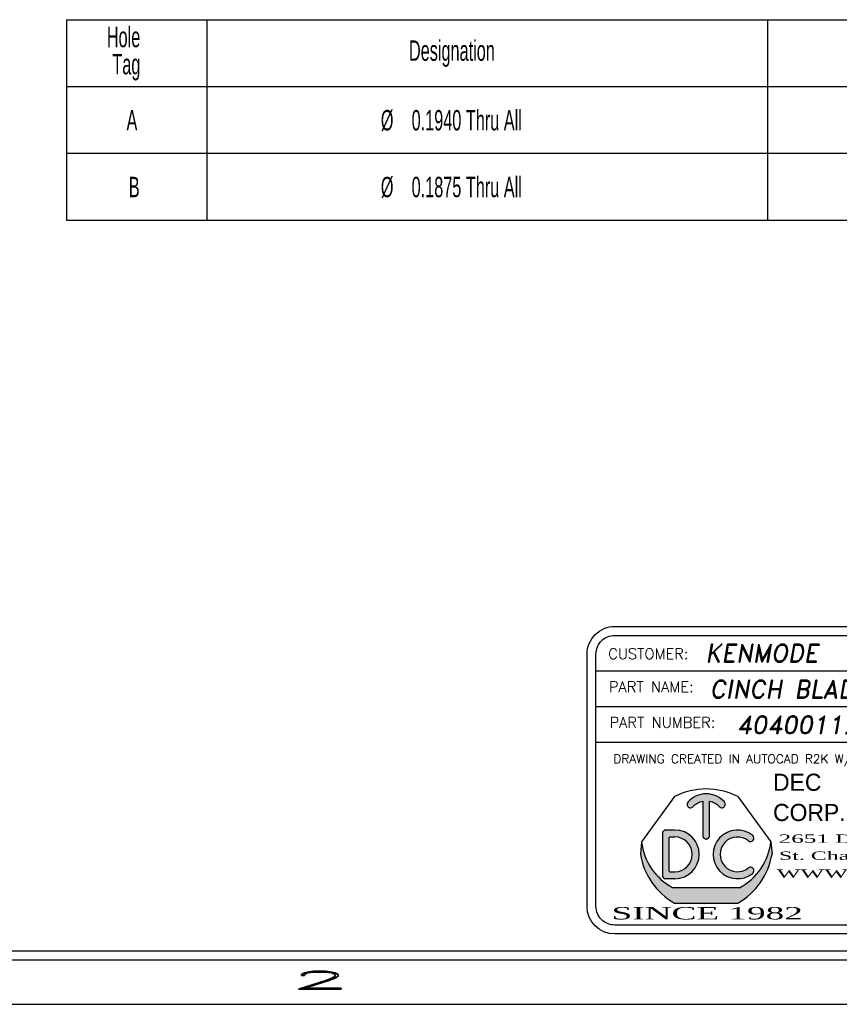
# Model space of a CAD drawing. Header units: inches. Extents: x 1880 to 2363, y -453 to -54.
# Tile 784 of 1056: x 2044.11 to 2048.71, y -156 to -150.47. Entities that reach past the tile are written whole.
import ezdxf
from ezdxf.enums import TextEntityAlignment as Align

# ---------------------------------------------------------------- set-up
doc = ezdxf.new("R2010")
doc.units = ezdxf.units.IN
doc.header["$LTSCALE"] = 0.5
doc.header["$MEASUREMENT"] = 0
doc.layers.add('SID-M-D', color=42, linetype='Continuous')
doc.layers.add('SID-M-S', color=105, linetype='Continuous')
doc.styles.add('DARREN', font='dutchi.ttf')
doc.styles.add('PTI', font='romand.shx', dxfattribs={"oblique": 10})
doc.styles.add('R', font='ROMAND.SHX')
doc.styles.add('ROMANS', font='ROMANS.shx', dxfattribs={"height": 0.125})
doc.styles.add('SLDTEXTSTYLE0', font='TXT', dxfattribs={"width": 0.5957446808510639})
doc.styles.add('TITTLE', font='vinet.ttf')

# ---------------------------------------------------------------- blocks, each defined once
blk = doc.blocks.new('*U9')
at = {"layer": 'SID-M-S'}
for p, q in [((-34.00000000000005, -0.2500000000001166), (-1.13242748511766e-14, -0.2499999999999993)), ((-34.00000000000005, -0.3000000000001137), (-1.13242748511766e-14, -0.3)), ((-34.00000000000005, -0.550000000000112), (2.886579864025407e-15, -0.55))]:
    blk.add_line(p, q, dxfattribs=at)
at = {"layer": 'SID-M-D', "style": 'R', "width": 4}
blk.add_text('2', height=0.09999999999, dxfattribs=at).set_placement((-8.327455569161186, -0.4642842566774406))
blk = doc.blocks.new('JM_TITTLE_BOX_SID')
at = {"layer": 'SID-M-S'}
h = blk.add_hatch(color=5, dxfattribs=at)
edge = h.paths.add_edge_path()
edge.add_arc((-5.986244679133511, 0.4950859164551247), 0.09767006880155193, 101.536958, 138.1897)
edge.add_arc((-6.073603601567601, 0.5732219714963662), 0.01953401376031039, 138.1897, 318.1897, ccw=False)
edge.add_arc((-5.986244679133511, 0.4950859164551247), 0.1367380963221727, 41.810299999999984, 138.1897, ccw=False)
edge.add_arc((-5.898875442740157, 0.5732104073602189), 0.01953401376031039, -138.1439400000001, 41.85608500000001, ccw=False)
edge.add_arc((-5.986244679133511, 0.4950859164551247), 0.09767006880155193, 41.791991, 78.46304)
edge.add_line((-5.966710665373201, 0.5907825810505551), (-5.966710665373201, 0.3974164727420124))
edge.add_arc((-5.986244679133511, 0.3974139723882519), 0.01953401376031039, -180.0073369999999, 0.0073369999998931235, ccw=False)
edge.add_line((-6.005778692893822, 0.3974164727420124), (-6.005778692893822, 0.5907825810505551))
h = blk.add_hatch(color=5, dxfattribs=at)
h.paths.add_polyline_path([(-6.162050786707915, 0.4286702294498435), (-6.212839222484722, 0.4286702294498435, 0.4142135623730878), (-6.232373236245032, 0.4091362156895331), (-6.232373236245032, 0.1747280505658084, 0.4142135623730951), (-6.212839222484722, 0.155194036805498), (-6.162050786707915, 0.155194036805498, 1)])
h.paths.add_polyline_path([(-6.162050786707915, 0.1942620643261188), (-6.190179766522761, 0.1942620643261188, -0.4142135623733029), (-6.193305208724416, 0.1973875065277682), (-6.193305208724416, 0.3864767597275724, -0.4142135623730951), (-6.190179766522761, 0.3896022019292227), (-6.162050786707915, 0.3896022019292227, -1)], flags=16)
for color, points in [(5, [(-5.725074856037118, 0.3987513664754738, 2.079481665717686), (-5.725054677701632, 0.1851290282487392, 0.9974867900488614), (-5.749474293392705, 0.2156248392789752, -2.078486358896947), (-5.749497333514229, 0.3682578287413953, 0.9974776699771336)]), (44, [(-5.616542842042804, 0.293125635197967), (-5.622835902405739, 0.3623491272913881), (-5.622835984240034, 0.3623492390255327, -0.2467035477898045), (-5.799307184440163, 0.1044056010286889), (-6.173182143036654, 0.1044056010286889, -0.2467035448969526), (-6.349653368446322, 0.3623492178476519), (-6.349653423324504, 0.3623491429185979), (-6.355946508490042, 0.2931255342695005, 0.2250527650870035), (-6.164615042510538, 0.01845576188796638), (-5.807874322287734, 0.01845577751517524, 0.2250528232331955)])]:
    blk.add_hatch(color=color, dxfattribs=at).paths.add_polyline_path(points)
for p, q in [((-3.421997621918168, 1.32165344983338), (-3.421997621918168, 1.52165144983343)), ((-6.604933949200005, 1.32165344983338), (0.1049989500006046, 1.32165344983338)), ((-1.409017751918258, 0.9216574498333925), (-1.409017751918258, 1.32165344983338)), ((-6.604933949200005, 1.121655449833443), (0.1049989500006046, 1.121655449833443)), ((-3.766880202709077, 0.9216574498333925), (-3.766880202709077, 1.121655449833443)), ((-2.922002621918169, 0.6716599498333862), (-2.922002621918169, 1.121655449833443)), ((-6.604933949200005, 0.9216574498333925), (0.1049989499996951, 0.9216574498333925)), ((-4.43498749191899, -0.1049989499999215), (-4.43498749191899, 0.9216574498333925)), ((-2.922002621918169, 0.6716599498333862), (-2.922002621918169, 0.9216574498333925)), ((-1.409017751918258, 0.6716599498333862), (-1.409017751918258, 0.9216574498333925)), ((-4.43498749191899, 0.6716599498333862), (0.1049989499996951, 0.6716599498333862)), ((-6.232373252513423, 0.4091362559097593), (-6.232373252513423, 0.1747280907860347)), ((-6.162050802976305, 0.4286702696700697), (-6.212839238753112, 0.4286702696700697)), ((-6.190179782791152, 0.3896022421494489), (-6.162050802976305, 0.3896022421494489)), ((-6.349653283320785, 0.3623490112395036), (-6.355946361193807, 0.2931254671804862)), ((-6.193305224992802, 0.1973875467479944), (-6.193305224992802, 0.3864767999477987)), ((-5.622835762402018, 0.3623490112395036), (-5.616542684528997, 0.2931254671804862)), ((-6.190179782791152, 0.1942621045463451), (-6.162050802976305, 0.1942621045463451)), ((-6.162050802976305, 0.1551940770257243), (-6.212839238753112, 0.1551940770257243)), ((-5.799306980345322, 0.1044056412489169), (-6.17318206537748, 0.1044056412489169))]:
    blk.add_line(p, q, dxfattribs=at)
at = {"layer": 'SID-M-S', "color": 44}
for p, q in [((-6.163350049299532, 0.6167221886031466), (-6.349653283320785, 0.3623490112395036)), ((-5.809139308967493, 0.6167221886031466), (-5.622835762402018, 0.3623490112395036))]:
    blk.add_line(p, q, dxfattribs=at)
at = {"layer": 'SID-M-S', "linetype": 'Continuous'}
blk.add_line((-6.164614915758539, 0.01845566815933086), (-5.807874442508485, 0.01845566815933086), dxfattribs=at)
at = {"layer": 'SID-M-S'}
for points in [[(1.261213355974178e-13, -0.1549984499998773), (-6.499934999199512, -0.1549984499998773, -0.414213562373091), (-6.654933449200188, 1.163513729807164e-13), (-6.654933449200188, 1.416652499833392, -0.4142135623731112), (-6.499934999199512, 1.571650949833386), (1.261213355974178e-13, 1.571650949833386, -0.4142135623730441), (0.1549984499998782, 1.416652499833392), (0.1549984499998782, 1.163513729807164e-13, -0.4142135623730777)], [(1.261213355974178e-13, -0.1049989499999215), (-6.499934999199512, -0.1049989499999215, -0.4142135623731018), (-6.604933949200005, 1.163513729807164e-13), (-6.604933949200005, 1.416652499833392, -0.4142135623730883), (-6.499934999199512, 1.52165144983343), (1.261213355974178e-13, 1.52165144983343, -0.414213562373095), (0.1049989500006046, 1.416652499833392), (0.1049989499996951, 1.163513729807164e-13, -0.414213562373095)]]:
    blk.add_lwpolyline(points, format="xyb", close=True, dxfattribs=at)
for points in [[(-5.913425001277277, 0.5601760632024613, 1), (-5.884326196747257, 0.5862444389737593, 0.4472140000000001), (-6.088163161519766, 0.5862444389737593)], [(-6.059043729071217, 0.5601991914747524, -0.161305), (-6.005778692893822, 0.5907825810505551), (-6.005778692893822, 0.3974164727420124, 1.000128), (-5.966710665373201, 0.3974164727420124), (-5.966710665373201, 0.5907825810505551, -0.161387), (-5.913425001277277, 0.5601760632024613)]]:
    blk.add_lwpolyline(points, format="xyb", dxfattribs=at)
at = {"layer": 'SID-M-S', "color": 44}
blk.add_arc((-5.986244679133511, 0.2684913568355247), 0.3906802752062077, 63.04274999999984, 116.9573, dxfattribs=at)
at = {"layer": 'SID-M-S'}
for centre, radius, start, end in [((-6.073603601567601, 0.5732219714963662), 0.01953401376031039, 138.1896999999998, 318.1897), ((-6.212839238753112, 0.4091362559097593), 0.01953401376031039, 90.00001999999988, 180), ((-6.190179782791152, 0.3864767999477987), 0.003125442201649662, 90, 180), ((-6.162050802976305, 0.291932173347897), 0.1367380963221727, 270, 90), ((-6.162050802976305, 0.291932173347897), 0.09767006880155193, 270, 90), ((-5.810438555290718, 0.291932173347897), 0.1367380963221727, 51.37019699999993, 308.6138100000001), ((-5.810438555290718, 0.291932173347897), 0.09767006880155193, 51.39486399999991, 308.5955999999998), ((-5.737324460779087, 0.3835354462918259), 0.01953401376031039, 231.3559519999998, 51.16382900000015), ((-6.015936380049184, 0.4013226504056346), 0.3359850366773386, 186.6612, 242.0944999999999), ((-5.95655297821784, 0.4013226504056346), 0.3359850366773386, 297.9055, 353.3388), ((-5.970617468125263, 0.3575664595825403), 0.3906802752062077, 189.494, 240.2271), ((-6.00187189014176, 0.3575664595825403), 0.3906802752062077, 299.7728999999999, 350.506), ((-6.212839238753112, 0.1747280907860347), 0.01953401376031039, 180, 270), ((-6.190179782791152, 0.1973875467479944), 0.003125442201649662, 180, 270), ((-5.737302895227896, 0.2003460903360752), 0.01953401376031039, 308.387747, 128.676102)]:
    blk.add_arc(centre, radius, start, end, dxfattribs=at)
blk.add_point((-5.986244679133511, 0.3778818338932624), dxfattribs=at)
at = {"layer": 'SID-M-D'}
for s, height, style, p in [('CUSTOMER:', 0.0599994, 'ROMANS', (-6.536056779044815, 1.387915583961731)), ('THIS SHEET CONTAINS:', 0.0599994, 'ROMANS', (-3.346844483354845, 1.398983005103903)), ('PART NAME:', 0.0599994, 'ROMANS', (-6.532393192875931, 1.203028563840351)), ('DATE:', 0.0599994, 'ROMANS', (-1.336888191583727, 1.184117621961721)), ('PART NUMBER:', 0.0599994, 'ROMANS', (-6.528821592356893, 1.003030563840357)), ('REV:', 0.0599994, 'ROMANS', (-3.690767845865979, 1.003030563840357)), ('SCALE:', 0.0599994, 'ROMANS', (-2.862737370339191, 0.9841196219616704)), ('DWG NO', 0.0599994, 'ROMANS', (-1.336888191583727, 0.9841196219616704)), ('OF', 0.0599994, 'ROMANS', (-0.6304765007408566, 0.9841196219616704)), ('DRAWING CREATED IN AUTOCAD R2K W/DIEMAKER', 0.04999949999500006, 'R', (-6.508079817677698, 0.8033374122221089)), ('WTD JOB #', 0.0599994, 'ROMANS', (-4.381535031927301, 0.7766631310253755)), ('TOOL #', 0.0599994, 'ROMANS', (-2.868550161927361, 0.7766631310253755)), ('JOB #', 0.0599994, 'ROMANS', (-1.35556529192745, 0.7766631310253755)), ('BUILT BY:', 0.0599994, 'ROMANS', (-4.363988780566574, 0.5573605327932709))]:
    blk.add_text(s, height=height, dxfattribs=dict(at, style=style)).set_placement(p)
at = {"layer": 'SID-M-D', "style": 'PTI', "oblique": 10}
for tag, p in [('CUSTOMER', (-5.990553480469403, 1.371591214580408)), ('DIEDATAINFO', (-2.18746001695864, 1.371591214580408)), ('PARTDESCRIPTION', (-5.966376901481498, 1.169693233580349)), ('00-00-00', (-1.009105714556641, 1.167793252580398)), ('PARTNUMBER', (-5.81595049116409, 0.9696952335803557)), ('REV', (-3.360356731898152, 0.9696952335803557)), ('SCALE', (-2.520436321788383, 0.9677952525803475)), ('SH', (-0.8571950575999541, 0.9677952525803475)), ('SHX', (-0.4057438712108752, 0.9677952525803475)), ('WTD', (-3.839149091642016, 0.7480887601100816)), ('TOOL', (-2.472915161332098, 0.7480887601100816)), ('JOB', (-0.9225366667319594, 0.7480887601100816))]:
    blk.add_attdef(tag, p, '', height=0.09999900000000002, dxfattribs=at)
blk.add_attdef('BUILT', text='', height=0.2499630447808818, dxfattribs=at).set_placement((-2.336101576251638, 0.2076912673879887), align=Align.CENTER)
at = {"layer": 'SID-M-S', "color": 44, "style": 'TITTLE'}
for s, p in [('DEC', (-5.610695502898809, 0.6488078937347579)), ('TOOL', (-5.116590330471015, 0.6488078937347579)), ('CORP.', (-5.610695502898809, 0.4791041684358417))]:
    blk.add_text(s, height=0.09613037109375, dxfattribs=at).set_placement(p)
at = {"layer": 'SID-M-S', "color": 44, "style": 'DARREN'}
for s, height, width, p in [('2651 Dukane Drive', 0.04671936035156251, 2, (-5.579307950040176, 0.356817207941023)), ('St. Charles, IL. 60174', 0.04671936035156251, 1.9, (-5.577648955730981, 0.2612505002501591)), ('WWW.DecTool.Com', 0.04671936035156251, 2, (-5.590066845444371, 0.1603595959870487)), ('SINCE 1982', 0.06921386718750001, 2, (-6.517871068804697, -0.07335393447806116))]:
    blk.add_text(s, height=height, dxfattribs=dict(at, width=width)).set_placement(p)

msp = doc.modelspace()

# ---------------------------------------------------------------- linework, layer by layer
at = {"layer": 'SID-M-D', "color": 0}
for p, q in [((2044.369681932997, -150.4734264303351), (2051.849996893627, -150.4734264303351)), ((2044.369681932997, -150.4734264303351), (2044.369681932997, -151.5984264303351)), ((2045.1570835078, -150.4734264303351), (2045.1570835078, -151.5984264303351)), ((2048.306689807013, -150.4734264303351), (2048.306689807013, -151.5984264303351)), ((2044.369681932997, -150.8484264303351), (2051.849996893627, -150.8484264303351)), ((2044.369681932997, -151.2234264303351), (2051.849996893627, -151.2234264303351)), ((2044.369681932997, -151.5984264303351), (2051.849996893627, -151.5984264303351))]:
    msp.add_line(p, q, dxfattribs=at)

# ---------------------------------------------------------------- block references
at = {"layer": 'SID-M-D'}
msp.add_blockref('*U9', (2053.947833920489, -155.452003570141), dxfattribs=at)
at = {"layer": 'SID-M-S'}
msp.add_blockref('JM_TITTLE_BOX_SID', (2053.947833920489, -155.4520035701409), dxfattribs=at).add_auto_attribs({'CUSTOMER': 'KENMODE', 'PARTDESCRIPTION': 'CINCH BLADE', '00-00-00': '7-17-25', 'PARTNUMBER': '4040011202', 'SCALE': '1:1', 'TOOL': '16658', 'JOB': '24071', 'DIEDATAINFO': 'SIDE ELEVATION VIEW'})

# ---------------------------------------------------------------- texts
at = {"layer": 'SID-M-D', "color": 0, "char_height": 0.1145833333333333, "attachment_point": 1, "style": 'SLDTEXTSTYLE0'}
for s, insert in [('Hole', (2044.596282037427, -150.5132207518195)), ('Designation', (2046.292650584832, -150.5896096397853)), ('Tag', (2044.627261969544, -150.665998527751)), ('A', (2044.706833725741, -150.9806513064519)), ('%%c', (2046.134663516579, -150.9806513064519)), ('0.1940 Thru All', (2046.307620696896, -150.9806513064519)), ('B', (2044.719565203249, -151.3556513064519)), ('%%c', (2046.134663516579, -151.3556513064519)), ('0.1875 Thru All', (2046.307620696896, -151.3556513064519))]:
    msp.add_mtext(s, dxfattribs=dict(at, insert=insert))

doc.saveas('drawing.dxf')
